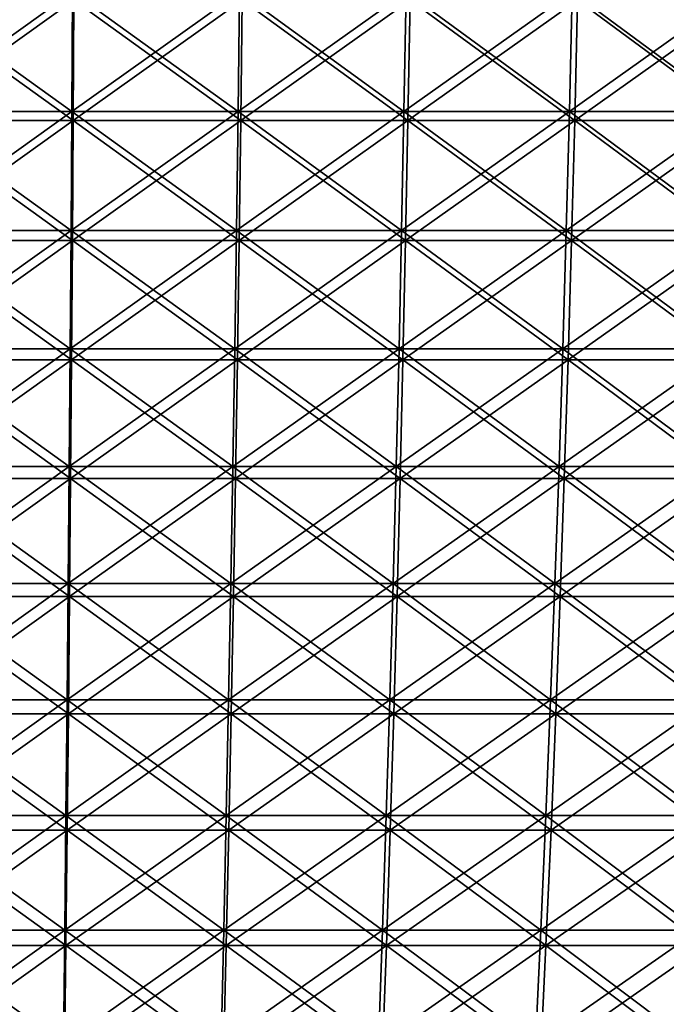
# Model space of a CAD drawing. Header units: millimetres. Extents: x -250 to 250, y -45 to 4150.
# Tile 702 of 805: x 5 to 34, y 4061 to 4105. Entities that reach past the tile are written whole.
import ezdxf

# ---------------------------------------------------------------- set-up
doc = ezdxf.new("R2010")
doc.units = ezdxf.units.MM
doc.header["$LTSCALE"] = 81.481481
for name, color, linetype in [('19', 7, 'CONTINUOUS'), ('20', 7, 'CONTINUOUS'), ('21', 7, 'CONTINUOUS'), ('22', 7, 'CONTINUOUS')]:
    doc.layers.add(name, color=color, linetype=linetype)

msp = doc.modelspace()

# ---------------------------------------------------------------- linework, layer by layer
at = {"layer": '19', "color": 7, "linetype": 'CONTINUOUS'}
for points in [[(7.547, 4100.628, -244.96), (0, 4100.628, -245.076), (7.579, 4106.054, -245.99), (7.547, 4100.628, -244.96)], [(7.579, 4106.054, -245.99), (0, 4100.628, -245.076), (0, 4106.054, -246.107), (7.579, 4106.054, -245.99)], [(15.087, 4100.628, -244.612), (7.547, 4100.628, -244.96), (15.151, 4106.054, -245.64), (15.087, 4100.628, -244.612)], [(15.151, 4106.054, -245.64), (7.547, 4100.628, -244.96), (7.579, 4106.054, -245.99), (15.151, 4106.054, -245.64)], [(22.613, 4100.628, -244.031), (15.087, 4100.628, -244.612), (22.708, 4106.054, -245.057), (22.613, 4100.628, -244.031)], [(22.708, 4106.054, -245.057), (15.087, 4100.628, -244.612), (15.151, 4106.054, -245.64), (22.708, 4106.054, -245.057)], [(30.117, 4100.628, -243.219), (22.613, 4100.628, -244.031), (30.244, 4106.054, -244.242), (30.117, 4100.628, -243.219)], [(30.244, 4106.054, -244.242), (22.613, 4100.628, -244.031), (22.708, 4106.054, -245.057), (30.244, 4106.054, -244.242)], [(37.593, 4100.628, -242.176), (30.117, 4100.628, -243.219), (37.751, 4106.054, -243.195), (37.593, 4100.628, -242.176)], [(37.751, 4106.054, -243.195), (30.117, 4100.628, -243.219), (30.244, 4106.054, -244.242), (37.751, 4106.054, -243.195)], [(7.512, 4095.227, -243.81), (0, 4095.227, -243.926), (7.547, 4100.628, -244.96), (7.512, 4095.227, -243.81)], [(7.547, 4100.628, -244.96), (0, 4095.227, -243.926), (0, 4100.628, -245.076), (7.547, 4100.628, -244.96)], [(15.016, 4095.227, -243.463), (7.512, 4095.227, -243.81), (15.087, 4100.628, -244.612), (15.016, 4095.227, -243.463)], [(15.087, 4100.628, -244.612), (7.512, 4095.227, -243.81), (7.547, 4100.628, -244.96), (15.087, 4100.628, -244.612)], [(22.507, 4095.227, -242.886), (15.016, 4095.227, -243.463), (22.613, 4100.628, -244.031), (22.507, 4095.227, -242.886)], [(22.613, 4100.628, -244.031), (15.016, 4095.227, -243.463), (15.087, 4100.628, -244.612), (22.613, 4100.628, -244.031)], [(29.976, 4095.227, -242.077), (22.507, 4095.227, -242.886), (30.117, 4100.628, -243.219), (29.976, 4095.227, -242.077)], [(30.117, 4100.628, -243.219), (22.507, 4095.227, -242.886), (22.613, 4100.628, -244.031), (30.117, 4100.628, -243.219)], [(37.416, 4095.227, -241.039), (29.976, 4095.227, -242.077), (37.593, 4100.628, -242.176), (37.416, 4095.227, -241.039)], [(37.593, 4100.628, -242.176), (29.976, 4095.227, -242.077), (30.117, 4100.628, -243.219), (37.593, 4100.628, -242.176)], [(7.473, 4089.852, -242.542), (0, 4089.852, -242.657), (7.512, 4095.227, -243.81), (7.473, 4089.852, -242.542)], [(7.512, 4095.227, -243.81), (0, 4089.852, -242.657), (0, 4095.227, -243.926), (7.512, 4095.227, -243.81)], [(14.938, 4089.852, -242.196), (7.473, 4089.852, -242.542), (15.016, 4095.227, -243.463), (14.938, 4089.852, -242.196)], [(15.016, 4095.227, -243.463), (7.473, 4089.852, -242.542), (7.512, 4095.227, -243.81), (15.016, 4095.227, -243.463)], [(22.39, 4089.852, -241.622), (14.938, 4089.852, -242.196), (22.507, 4095.227, -242.886), (22.39, 4089.852, -241.622)], [(22.507, 4095.227, -242.886), (14.938, 4089.852, -242.196), (15.016, 4095.227, -243.463), (22.507, 4095.227, -242.886)], [(29.82, 4089.852, -240.817), (22.39, 4089.852, -241.622), (29.976, 4095.227, -242.077), (29.82, 4089.852, -240.817)], [(29.976, 4095.227, -242.077), (22.39, 4089.852, -241.622), (22.507, 4095.227, -242.886), (29.976, 4095.227, -242.077)], [(37.222, 4089.852, -239.785), (29.82, 4089.852, -240.817), (37.416, 4095.227, -241.039), (37.222, 4089.852, -239.785)], [(37.416, 4095.227, -241.039), (29.82, 4089.852, -240.817), (29.976, 4095.227, -242.077), (37.416, 4095.227, -241.039)], [(7.43, 4084.507, -241.154), (0, 4084.507, -241.269), (7.473, 4089.852, -242.542), (7.43, 4084.507, -241.154)], [(7.473, 4089.852, -242.542), (0, 4084.507, -241.269), (0, 4089.852, -242.657), (7.473, 4089.852, -242.542)], [(14.853, 4084.507, -240.811), (7.43, 4084.507, -241.154), (14.938, 4089.852, -242.196), (14.853, 4084.507, -240.811)], [(14.938, 4089.852, -242.196), (7.43, 4084.507, -241.154), (7.473, 4089.852, -242.542), (14.938, 4089.852, -242.196)], [(22.261, 4084.507, -240.24), (14.853, 4084.507, -240.811), (22.39, 4089.852, -241.622), (22.261, 4084.507, -240.24)], [(22.39, 4089.852, -241.622), (14.853, 4084.507, -240.811), (14.938, 4089.852, -242.196), (22.39, 4089.852, -241.622)], [(29.649, 4084.507, -239.44), (22.261, 4084.507, -240.24), (29.82, 4089.852, -240.817), (29.649, 4084.507, -239.44)], [(29.82, 4089.852, -240.817), (22.261, 4084.507, -240.24), (22.39, 4089.852, -241.622), (29.82, 4089.852, -240.817)], [(37.009, 4084.507, -238.414), (29.649, 4084.507, -239.44), (37.222, 4089.852, -239.785), (37.009, 4084.507, -238.414)], [(37.222, 4089.852, -239.785), (29.649, 4084.507, -239.44), (29.82, 4089.852, -240.817), (37.222, 4089.852, -239.785)], [(7.384, 4079.194, -239.65), (0, 4079.194, -239.763), (7.43, 4084.507, -241.154), (7.384, 4079.194, -239.65)], [(7.43, 4084.507, -241.154), (0, 4079.194, -239.763), (0, 4084.507, -241.269), (7.43, 4084.507, -241.154)], [(14.76, 4079.194, -239.309), (7.384, 4079.194, -239.65), (14.853, 4084.507, -240.811), (14.76, 4079.194, -239.309)], [(14.853, 4084.507, -240.811), (7.384, 4079.194, -239.65), (7.43, 4084.507, -241.154), (14.853, 4084.507, -240.811)], [(22.123, 4079.194, -238.741), (14.76, 4079.194, -239.309), (22.261, 4084.507, -240.24), (22.123, 4079.194, -238.741)], [(22.261, 4084.507, -240.24), (14.76, 4079.194, -239.309), (14.853, 4084.507, -240.811), (22.261, 4084.507, -240.24)], [(29.464, 4079.194, -237.946), (22.123, 4079.194, -238.741), (29.649, 4084.507, -239.44), (29.464, 4079.194, -237.946)], [(29.649, 4084.507, -239.44), (22.123, 4079.194, -238.741), (22.261, 4084.507, -240.24), (29.649, 4084.507, -239.44)], [(36.778, 4079.194, -236.926), (29.464, 4079.194, -237.946), (37.009, 4084.507, -238.414), (36.778, 4079.194, -236.926)], [(37.009, 4084.507, -238.414), (29.464, 4079.194, -237.946), (29.649, 4084.507, -239.44), (37.009, 4084.507, -238.414)], [(7.334, 4073.915, -238.028), (0, 4073.915, -238.141), (7.384, 4079.194, -239.65), (7.334, 4073.915, -238.028)], [(7.384, 4079.194, -239.65), (0, 4073.915, -238.141), (0, 4079.194, -239.763), (7.384, 4079.194, -239.65)], [(14.66, 4073.915, -237.689), (7.334, 4073.915, -238.028), (14.76, 4079.194, -239.309), (14.66, 4073.915, -237.689)], [(14.76, 4079.194, -239.309), (7.334, 4073.915, -238.028), (7.384, 4079.194, -239.65), (14.76, 4079.194, -239.309)], [(21.973, 4073.915, -237.125), (14.66, 4073.915, -237.689), (22.123, 4079.194, -238.741), (21.973, 4073.915, -237.125)], [(22.123, 4079.194, -238.741), (14.66, 4073.915, -237.689), (14.76, 4079.194, -239.309), (22.123, 4079.194, -238.741)], [(29.265, 4073.915, -236.336), (21.973, 4073.915, -237.125), (29.464, 4079.194, -237.946), (29.265, 4073.915, -236.336)], [(29.464, 4079.194, -237.946), (21.973, 4073.915, -237.125), (22.123, 4079.194, -238.741), (29.464, 4079.194, -237.946)], [(36.529, 4073.915, -235.323), (29.265, 4073.915, -236.336), (36.778, 4079.194, -236.926), (36.529, 4073.915, -235.323)], [(36.778, 4079.194, -236.926), (29.265, 4073.915, -236.336), (29.464, 4079.194, -237.946), (36.778, 4079.194, -236.926)], [(7.28, 4068.673, -236.29), (0, 4068.673, -236.402), (7.334, 4073.915, -238.028), (7.28, 4068.673, -236.29)], [(7.334, 4073.915, -238.028), (0, 4068.673, -236.402), (0, 4073.915, -238.141), (7.334, 4073.915, -238.028)], [(14.553, 4068.673, -235.954), (7.28, 4068.673, -236.29), (14.66, 4073.915, -237.689), (14.553, 4068.673, -235.954)], [(14.66, 4073.915, -237.689), (7.28, 4068.673, -236.29), (7.334, 4073.915, -238.028), (14.66, 4073.915, -237.689)], [(21.812, 4068.673, -235.394), (14.553, 4068.673, -235.954), (21.973, 4073.915, -237.125), (21.812, 4068.673, -235.394)], [(21.973, 4073.915, -237.125), (14.553, 4068.673, -235.954), (14.66, 4073.915, -237.689), (21.973, 4073.915, -237.125)], [(29.051, 4068.673, -234.61), (21.812, 4068.673, -235.394), (29.265, 4073.915, -236.336), (29.051, 4068.673, -234.61)], [(29.265, 4073.915, -236.336), (21.812, 4068.673, -235.394), (21.973, 4073.915, -237.125), (29.265, 4073.915, -236.336)], [(36.262, 4068.673, -233.604), (29.051, 4068.673, -234.61), (36.529, 4073.915, -235.323), (36.262, 4068.673, -233.604)], [(36.529, 4073.915, -235.323), (29.051, 4068.673, -234.61), (29.265, 4073.915, -236.336), (36.529, 4073.915, -235.323)], [(7.223, 4063.471, -234.437), (0, 4063.471, -234.548), (7.28, 4068.673, -236.29), (7.223, 4063.471, -234.437)], [(7.28, 4068.673, -236.29), (0, 4063.471, -234.548), (0, 4068.673, -236.402), (7.28, 4068.673, -236.29)], [(14.439, 4063.471, -234.103), (7.223, 4063.471, -234.437), (14.553, 4068.673, -235.954), (14.439, 4063.471, -234.103)], [(14.553, 4068.673, -235.954), (7.223, 4063.471, -234.437), (7.28, 4068.673, -236.29), (14.553, 4068.673, -235.954)], [(21.641, 4063.471, -233.548), (14.439, 4063.471, -234.103), (21.812, 4068.673, -235.394), (21.641, 4063.471, -233.548)], [(21.812, 4068.673, -235.394), (14.439, 4063.471, -234.103), (14.553, 4068.673, -235.954), (21.812, 4068.673, -235.394)], [(28.823, 4063.471, -232.77), (21.641, 4063.471, -233.548), (29.051, 4068.673, -234.61), (28.823, 4063.471, -232.77)], [(29.051, 4068.673, -234.61), (21.641, 4063.471, -233.548), (21.812, 4068.673, -235.394), (29.051, 4068.673, -234.61)], [(35.978, 4063.471, -231.772), (28.823, 4063.471, -232.77), (36.262, 4068.673, -233.604), (35.978, 4063.471, -231.772)], [(36.262, 4068.673, -233.604), (28.823, 4063.471, -232.77), (29.051, 4068.673, -234.61), (36.262, 4068.673, -233.604)], [(7.162, 4058.312, -232.469), (0, 4058.312, -232.58), (7.223, 4063.471, -234.437), (7.162, 4058.312, -232.469)], [(7.223, 4063.471, -234.437), (0, 4058.312, -232.58), (0, 4063.471, -234.548), (7.223, 4063.471, -234.437)], [(14.318, 4058.312, -232.138), (7.162, 4058.312, -232.469), (14.439, 4063.471, -234.103), (14.318, 4058.312, -232.138)], [(14.439, 4063.471, -234.103), (7.162, 4058.312, -232.469), (7.223, 4063.471, -234.437), (14.439, 4063.471, -234.103)], [(21.46, 4058.312, -231.587), (14.318, 4058.312, -232.138), (21.641, 4063.471, -233.548), (21.46, 4058.312, -231.587)], [(21.641, 4063.471, -233.548), (14.318, 4058.312, -232.138), (14.439, 4063.471, -234.103), (21.641, 4063.471, -233.548)], [(28.581, 4058.312, -230.817), (21.46, 4058.312, -231.587), (28.823, 4063.471, -232.77), (28.581, 4058.312, -230.817)], [(28.823, 4063.471, -232.77), (21.46, 4058.312, -231.587), (21.641, 4063.471, -233.548), (28.823, 4063.471, -232.77)], [(35.676, 4058.312, -229.827), (28.581, 4058.312, -230.817), (35.978, 4063.471, -231.772), (35.676, 4058.312, -229.827)], [(35.978, 4063.471, -231.772), (28.581, 4058.312, -230.817), (28.823, 4063.471, -232.77), (35.978, 4063.471, -231.772)]]:
    msp.add_3dface(points, dxfattribs=at)
at = {"layer": '20', "color": 7, "linetype": 'CONTINUOUS'}
for points in [[(0, 4100.628, 245.076), (7.547, 4100.628, 244.96), (0, 4106.054, 246.107), (0, 4100.628, 245.076)], [(0, 4106.054, 246.107), (7.547, 4100.628, 244.96), (7.579, 4106.054, 245.99), (0, 4106.054, 246.107)], [(7.547, 4100.628, 244.96), (15.087, 4100.628, 244.612), (7.579, 4106.054, 245.99), (7.547, 4100.628, 244.96)], [(7.579, 4106.054, 245.99), (15.087, 4100.628, 244.612), (15.151, 4106.054, 245.64), (7.579, 4106.054, 245.99)], [(15.087, 4100.628, 244.612), (22.613, 4100.628, 244.031), (15.151, 4106.054, 245.64), (15.087, 4100.628, 244.612)], [(15.151, 4106.054, 245.64), (22.613, 4100.628, 244.031), (22.708, 4106.054, 245.057), (15.151, 4106.054, 245.64)], [(22.613, 4100.628, 244.031), (30.117, 4100.628, 243.219), (22.708, 4106.054, 245.057), (22.613, 4100.628, 244.031)], [(22.708, 4106.054, 245.057), (30.117, 4100.628, 243.219), (30.244, 4106.054, 244.242), (22.708, 4106.054, 245.057)], [(30.117, 4100.628, 243.219), (37.593, 4100.628, 242.176), (30.244, 4106.054, 244.242), (30.117, 4100.628, 243.219)], [(30.244, 4106.054, 244.242), (37.593, 4100.628, 242.176), (37.751, 4106.054, 243.195), (30.244, 4106.054, 244.242)], [(0, 4095.227, 243.926), (7.512, 4095.227, 243.81), (0, 4100.628, 245.076), (0, 4095.227, 243.926)], [(0, 4100.628, 245.076), (7.512, 4095.227, 243.81), (7.547, 4100.628, 244.96), (0, 4100.628, 245.076)], [(7.512, 4095.227, 243.81), (15.016, 4095.227, 243.463), (7.547, 4100.628, 244.96), (7.512, 4095.227, 243.81)], [(7.547, 4100.628, 244.96), (15.016, 4095.227, 243.463), (15.087, 4100.628, 244.612), (7.547, 4100.628, 244.96)], [(15.016, 4095.227, 243.463), (22.507, 4095.227, 242.886), (15.087, 4100.628, 244.612), (15.016, 4095.227, 243.463)], [(15.087, 4100.628, 244.612), (22.507, 4095.227, 242.886), (22.613, 4100.628, 244.031), (15.087, 4100.628, 244.612)], [(22.507, 4095.227, 242.886), (29.976, 4095.227, 242.077), (22.613, 4100.628, 244.031), (22.507, 4095.227, 242.886)], [(22.613, 4100.628, 244.031), (29.976, 4095.227, 242.077), (30.117, 4100.628, 243.219), (22.613, 4100.628, 244.031)], [(29.976, 4095.227, 242.077), (37.416, 4095.227, 241.039), (30.117, 4100.628, 243.219), (29.976, 4095.227, 242.077)], [(30.117, 4100.628, 243.219), (37.416, 4095.227, 241.039), (37.593, 4100.628, 242.176), (30.117, 4100.628, 243.219)], [(0, 4089.852, 242.657), (7.473, 4089.852, 242.542), (0, 4095.227, 243.926), (0, 4089.852, 242.657)], [(0, 4095.227, 243.926), (7.473, 4089.852, 242.542), (7.512, 4095.227, 243.81), (0, 4095.227, 243.926)], [(7.473, 4089.852, 242.542), (14.938, 4089.852, 242.196), (7.512, 4095.227, 243.81), (7.473, 4089.852, 242.542)], [(7.512, 4095.227, 243.81), (14.938, 4089.852, 242.196), (15.016, 4095.227, 243.463), (7.512, 4095.227, 243.81)], [(14.938, 4089.852, 242.196), (22.39, 4089.852, 241.622), (15.016, 4095.227, 243.463), (14.938, 4089.852, 242.196)], [(15.016, 4095.227, 243.463), (22.39, 4089.852, 241.622), (22.507, 4095.227, 242.886), (15.016, 4095.227, 243.463)], [(22.39, 4089.852, 241.622), (29.82, 4089.852, 240.817), (22.507, 4095.227, 242.886), (22.39, 4089.852, 241.622)], [(22.507, 4095.227, 242.886), (29.82, 4089.852, 240.817), (29.976, 4095.227, 242.077), (22.507, 4095.227, 242.886)], [(29.82, 4089.852, 240.817), (37.222, 4089.852, 239.785), (29.976, 4095.227, 242.077), (29.82, 4089.852, 240.817)], [(29.976, 4095.227, 242.077), (37.222, 4089.852, 239.785), (37.416, 4095.227, 241.039), (29.976, 4095.227, 242.077)], [(0, 4084.507, 241.269), (7.43, 4084.507, 241.154), (0, 4089.852, 242.657), (0, 4084.507, 241.269)], [(0, 4089.852, 242.657), (7.43, 4084.507, 241.154), (7.473, 4089.852, 242.542), (0, 4089.852, 242.657)], [(7.43, 4084.507, 241.154), (14.853, 4084.507, 240.811), (7.473, 4089.852, 242.542), (7.43, 4084.507, 241.154)], [(7.473, 4089.852, 242.542), (14.853, 4084.507, 240.811), (14.938, 4089.852, 242.196), (7.473, 4089.852, 242.542)], [(14.853, 4084.507, 240.811), (22.261, 4084.507, 240.24), (14.938, 4089.852, 242.196), (14.853, 4084.507, 240.811)], [(14.938, 4089.852, 242.196), (22.261, 4084.507, 240.24), (22.39, 4089.852, 241.622), (14.938, 4089.852, 242.196)], [(22.261, 4084.507, 240.24), (29.649, 4084.507, 239.44), (22.39, 4089.852, 241.622), (22.261, 4084.507, 240.24)], [(22.39, 4089.852, 241.622), (29.649, 4084.507, 239.44), (29.82, 4089.852, 240.817), (22.39, 4089.852, 241.622)], [(29.649, 4084.507, 239.44), (37.009, 4084.507, 238.414), (29.82, 4089.852, 240.817), (29.649, 4084.507, 239.44)], [(29.82, 4089.852, 240.817), (37.009, 4084.507, 238.414), (37.222, 4089.852, 239.785), (29.82, 4089.852, 240.817)], [(0, 4079.194, 239.763), (7.384, 4079.194, 239.65), (0, 4084.507, 241.269), (0, 4079.194, 239.763)], [(0, 4084.507, 241.269), (7.384, 4079.194, 239.65), (7.43, 4084.507, 241.154), (0, 4084.507, 241.269)], [(7.384, 4079.194, 239.65), (14.76, 4079.194, 239.309), (7.43, 4084.507, 241.154), (7.384, 4079.194, 239.65)], [(7.43, 4084.507, 241.154), (14.76, 4079.194, 239.309), (14.853, 4084.507, 240.811), (7.43, 4084.507, 241.154)], [(14.76, 4079.194, 239.309), (22.123, 4079.194, 238.741), (14.853, 4084.507, 240.811), (14.76, 4079.194, 239.309)], [(14.853, 4084.507, 240.811), (22.123, 4079.194, 238.741), (22.261, 4084.507, 240.24), (14.853, 4084.507, 240.811)], [(22.123, 4079.194, 238.741), (29.464, 4079.194, 237.946), (22.261, 4084.507, 240.24), (22.123, 4079.194, 238.741)], [(22.261, 4084.507, 240.24), (29.464, 4079.194, 237.946), (29.649, 4084.507, 239.44), (22.261, 4084.507, 240.24)], [(29.464, 4079.194, 237.946), (36.778, 4079.194, 236.926), (29.649, 4084.507, 239.44), (29.464, 4079.194, 237.946)], [(29.649, 4084.507, 239.44), (36.778, 4079.194, 236.926), (37.009, 4084.507, 238.414), (29.649, 4084.507, 239.44)], [(0, 4073.915, 238.141), (7.334, 4073.915, 238.028), (0, 4079.194, 239.763), (0, 4073.915, 238.141)], [(0, 4079.194, 239.763), (7.334, 4073.915, 238.028), (7.384, 4079.194, 239.65), (0, 4079.194, 239.763)], [(7.334, 4073.915, 238.028), (14.66, 4073.915, 237.689), (7.384, 4079.194, 239.65), (7.334, 4073.915, 238.028)], [(7.384, 4079.194, 239.65), (14.66, 4073.915, 237.689), (14.76, 4079.194, 239.309), (7.384, 4079.194, 239.65)], [(14.66, 4073.915, 237.689), (21.973, 4073.915, 237.125), (14.76, 4079.194, 239.309), (14.66, 4073.915, 237.689)], [(14.76, 4079.194, 239.309), (21.973, 4073.915, 237.125), (22.123, 4079.194, 238.741), (14.76, 4079.194, 239.309)], [(21.973, 4073.915, 237.125), (29.265, 4073.915, 236.336), (22.123, 4079.194, 238.741), (21.973, 4073.915, 237.125)], [(22.123, 4079.194, 238.741), (29.265, 4073.915, 236.336), (29.464, 4079.194, 237.946), (22.123, 4079.194, 238.741)], [(29.265, 4073.915, 236.336), (36.529, 4073.915, 235.323), (29.464, 4079.194, 237.946), (29.265, 4073.915, 236.336)], [(29.464, 4079.194, 237.946), (36.529, 4073.915, 235.323), (36.778, 4079.194, 236.926), (29.464, 4079.194, 237.946)], [(0, 4068.673, 236.402), (7.28, 4068.673, 236.29), (0, 4073.915, 238.141), (0, 4068.673, 236.402)], [(0, 4073.915, 238.141), (7.28, 4068.673, 236.29), (7.334, 4073.915, 238.028), (0, 4073.915, 238.141)], [(7.28, 4068.673, 236.29), (14.553, 4068.673, 235.954), (7.334, 4073.915, 238.028), (7.28, 4068.673, 236.29)], [(7.334, 4073.915, 238.028), (14.553, 4068.673, 235.954), (14.66, 4073.915, 237.689), (7.334, 4073.915, 238.028)], [(14.553, 4068.673, 235.954), (21.812, 4068.673, 235.394), (14.66, 4073.915, 237.689), (14.553, 4068.673, 235.954)], [(14.66, 4073.915, 237.689), (21.812, 4068.673, 235.394), (21.973, 4073.915, 237.125), (14.66, 4073.915, 237.689)], [(21.812, 4068.673, 235.394), (29.051, 4068.673, 234.61), (21.973, 4073.915, 237.125), (21.812, 4068.673, 235.394)], [(21.973, 4073.915, 237.125), (29.051, 4068.673, 234.61), (29.265, 4073.915, 236.336), (21.973, 4073.915, 237.125)], [(29.051, 4068.673, 234.61), (36.262, 4068.673, 233.604), (29.265, 4073.915, 236.336), (29.051, 4068.673, 234.61)], [(29.265, 4073.915, 236.336), (36.262, 4068.673, 233.604), (36.529, 4073.915, 235.323), (29.265, 4073.915, 236.336)], [(0, 4063.471, 234.548), (7.223, 4063.471, 234.437), (0, 4068.673, 236.402), (0, 4063.471, 234.548)], [(0, 4068.673, 236.402), (7.223, 4063.471, 234.437), (7.28, 4068.673, 236.29), (0, 4068.673, 236.402)], [(7.223, 4063.471, 234.437), (14.439, 4063.471, 234.103), (7.28, 4068.673, 236.29), (7.223, 4063.471, 234.437)], [(7.28, 4068.673, 236.29), (14.439, 4063.471, 234.103), (14.553, 4068.673, 235.954), (7.28, 4068.673, 236.29)], [(14.439, 4063.471, 234.103), (21.641, 4063.471, 233.548), (14.553, 4068.673, 235.954), (14.439, 4063.471, 234.103)], [(14.553, 4068.673, 235.954), (21.641, 4063.471, 233.548), (21.812, 4068.673, 235.394), (14.553, 4068.673, 235.954)], [(21.641, 4063.471, 233.548), (28.823, 4063.471, 232.77), (21.812, 4068.673, 235.394), (21.641, 4063.471, 233.548)], [(21.812, 4068.673, 235.394), (28.823, 4063.471, 232.77), (29.051, 4068.673, 234.61), (21.812, 4068.673, 235.394)], [(28.823, 4063.471, 232.77), (35.978, 4063.471, 231.772), (29.051, 4068.673, 234.61), (28.823, 4063.471, 232.77)], [(29.051, 4068.673, 234.61), (35.978, 4063.471, 231.772), (36.262, 4068.673, 233.604), (29.051, 4068.673, 234.61)], [(0, 4058.312, 232.58), (7.162, 4058.312, 232.469), (0, 4063.471, 234.548), (0, 4058.312, 232.58)], [(0, 4063.471, 234.548), (7.162, 4058.312, 232.469), (7.223, 4063.471, 234.437), (0, 4063.471, 234.548)], [(7.162, 4058.312, 232.469), (14.318, 4058.312, 232.138), (7.223, 4063.471, 234.437), (7.162, 4058.312, 232.469)], [(7.223, 4063.471, 234.437), (14.318, 4058.312, 232.138), (14.439, 4063.471, 234.103), (7.223, 4063.471, 234.437)], [(14.318, 4058.312, 232.138), (21.46, 4058.312, 231.587), (14.439, 4063.471, 234.103), (14.318, 4058.312, 232.138)], [(14.439, 4063.471, 234.103), (21.46, 4058.312, 231.587), (21.641, 4063.471, 233.548), (14.439, 4063.471, 234.103)], [(21.46, 4058.312, 231.587), (28.581, 4058.312, 230.817), (21.641, 4063.471, 233.548), (21.46, 4058.312, 231.587)], [(21.641, 4063.471, 233.548), (28.581, 4058.312, 230.817), (28.823, 4063.471, 232.77), (21.641, 4063.471, 233.548)], [(28.581, 4058.312, 230.817), (35.676, 4058.312, 229.827), (28.823, 4063.471, 232.77), (28.581, 4058.312, 230.817)], [(28.823, 4063.471, 232.77), (35.676, 4058.312, 229.827), (35.978, 4063.471, 231.772), (28.823, 4063.471, 232.77)]]:
    msp.add_3dface(points, dxfattribs=at)
at = {"layer": '21', "color": 7, "linetype": 'CONTINUOUS'}
for points in [[(7.487, 4101.03, 243.002), (0, 4101.03, 243.117), (7.518, 4106.411, 244.024), (7.487, 4101.03, 243.002)], [(7.518, 4106.411, 244.024), (0, 4101.03, 243.117), (0, 4106.411, 244.139), (7.518, 4106.411, 244.024)], [(14.967, 4101.03, 242.656), (7.487, 4101.03, 243.002), (15.029, 4106.411, 243.676), (14.967, 4101.03, 242.656)], [(15.029, 4106.411, 243.676), (7.487, 4101.03, 243.002), (7.518, 4106.411, 244.024), (15.029, 4106.411, 243.676)], [(22.432, 4101.03, 242.08), (14.967, 4101.03, 242.656), (22.526, 4106.411, 243.098), (22.432, 4101.03, 242.08)], [(22.526, 4106.411, 243.098), (14.967, 4101.03, 242.656), (15.029, 4106.411, 243.676), (22.526, 4106.411, 243.098)], [(29.876, 4101.03, 241.274), (22.432, 4101.03, 242.08), (30.002, 4106.411, 242.289), (29.876, 4101.03, 241.274)], [(30.002, 4106.411, 242.289), (22.432, 4101.03, 242.08), (22.526, 4106.411, 243.098), (30.002, 4106.411, 242.289)], [(37.292, 4101.03, 240.24), (29.876, 4101.03, 241.274), (37.449, 4106.411, 241.25), (37.292, 4101.03, 240.24)], [(37.449, 4106.411, 241.25), (29.876, 4101.03, 241.274), (30.002, 4106.411, 242.289), (37.449, 4106.411, 241.25)], [(7.452, 4095.673, 241.862), (0, 4095.673, 241.976), (7.487, 4101.03, 243.002), (7.452, 4095.673, 241.862)], [(7.487, 4101.03, 243.002), (0, 4095.673, 241.976), (0, 4101.03, 243.117), (7.487, 4101.03, 243.002)], [(14.896, 4095.673, 241.517), (7.452, 4095.673, 241.862), (14.967, 4101.03, 242.656), (14.896, 4095.673, 241.517)], [(14.967, 4101.03, 242.656), (7.452, 4095.673, 241.862), (7.487, 4101.03, 243.002), (14.967, 4101.03, 242.656)], [(22.327, 4095.673, 240.944), (14.896, 4095.673, 241.517), (22.432, 4101.03, 242.08), (22.327, 4095.673, 240.944)], [(22.432, 4101.03, 242.08), (14.896, 4095.673, 241.517), (14.967, 4101.03, 242.656), (22.432, 4101.03, 242.08)], [(29.736, 4095.673, 240.142), (22.327, 4095.673, 240.944), (29.876, 4101.03, 241.274), (29.736, 4095.673, 240.142)], [(29.876, 4101.03, 241.274), (22.327, 4095.673, 240.944), (22.432, 4101.03, 242.08), (29.876, 4101.03, 241.274)], [(37.117, 4095.673, 239.113), (29.736, 4095.673, 240.142), (37.292, 4101.03, 240.24), (37.117, 4095.673, 239.113)], [(37.292, 4101.03, 240.24), (29.736, 4095.673, 240.142), (29.876, 4101.03, 241.274), (37.292, 4101.03, 240.24)], [(7.413, 4090.342, 240.603), (0, 4090.342, 240.717), (7.452, 4095.673, 241.862), (7.413, 4090.342, 240.603)], [(7.452, 4095.673, 241.862), (0, 4090.342, 240.717), (0, 4095.673, 241.976), (7.452, 4095.673, 241.862)], [(14.819, 4090.342, 240.261), (7.413, 4090.342, 240.603), (14.896, 4095.673, 241.517), (14.819, 4090.342, 240.261)], [(14.896, 4095.673, 241.517), (7.413, 4090.342, 240.603), (7.452, 4095.673, 241.862), (14.896, 4095.673, 241.517)], [(22.211, 4090.342, 239.691), (14.819, 4090.342, 240.261), (22.327, 4095.673, 240.944), (22.211, 4090.342, 239.691)], [(22.327, 4095.673, 240.944), (14.819, 4090.342, 240.261), (14.896, 4095.673, 241.517), (22.327, 4095.673, 240.944)], [(29.581, 4090.342, 238.893), (22.211, 4090.342, 239.691), (29.736, 4095.673, 240.142), (29.581, 4090.342, 238.893)], [(29.736, 4095.673, 240.142), (22.211, 4090.342, 239.691), (22.327, 4095.673, 240.944), (29.736, 4095.673, 240.142)], [(36.924, 4090.342, 237.869), (29.581, 4090.342, 238.893), (37.117, 4095.673, 239.113), (36.924, 4090.342, 237.869)], [(37.117, 4095.673, 239.113), (29.581, 4090.342, 238.893), (29.736, 4095.673, 240.142), (37.117, 4095.673, 239.113)], [(7.371, 4085.04, 239.228), (0, 4085.04, 239.341), (7.413, 4090.342, 240.603), (7.371, 4085.04, 239.228)], [(7.413, 4090.342, 240.603), (0, 4085.04, 239.341), (0, 4090.342, 240.717), (7.413, 4090.342, 240.603)], [(14.734, 4085.04, 238.887), (7.371, 4085.04, 239.228), (14.819, 4090.342, 240.261), (14.734, 4085.04, 238.887)], [(14.819, 4090.342, 240.261), (7.371, 4085.04, 239.228), (7.413, 4090.342, 240.603), (14.819, 4090.342, 240.261)], [(22.084, 4085.04, 238.32), (14.734, 4085.04, 238.887), (22.211, 4090.342, 239.691), (22.084, 4085.04, 238.32)], [(22.211, 4090.342, 239.691), (14.734, 4085.04, 238.887), (14.819, 4090.342, 240.261), (22.211, 4090.342, 239.691)], [(29.412, 4085.04, 237.527), (22.084, 4085.04, 238.32), (29.581, 4090.342, 238.893), (29.412, 4085.04, 237.527)], [(29.581, 4090.342, 238.893), (22.084, 4085.04, 238.32), (22.211, 4090.342, 239.691), (29.581, 4090.342, 238.893)], [(36.713, 4085.04, 236.509), (29.412, 4085.04, 237.527), (36.924, 4090.342, 237.869), (36.713, 4085.04, 236.509)], [(36.924, 4090.342, 237.869), (29.412, 4085.04, 237.527), (29.581, 4090.342, 238.893), (36.924, 4090.342, 237.869)], [(7.325, 4079.77, 237.735), (0, 4079.77, 237.848), (7.371, 4085.04, 239.228), (7.325, 4079.77, 237.735)], [(7.371, 4085.04, 239.228), (0, 4079.77, 237.848), (0, 4085.04, 239.341), (7.371, 4085.04, 239.228)], [(14.642, 4079.77, 237.397), (7.325, 4079.77, 237.735), (14.734, 4085.04, 238.887), (14.642, 4079.77, 237.397)], [(14.734, 4085.04, 238.887), (7.325, 4079.77, 237.735), (7.371, 4085.04, 239.228), (14.734, 4085.04, 238.887)], [(21.946, 4079.77, 236.833), (14.642, 4079.77, 237.397), (22.084, 4085.04, 238.32), (21.946, 4079.77, 236.833)], [(22.084, 4085.04, 238.32), (14.642, 4079.77, 237.397), (14.734, 4085.04, 238.887), (22.084, 4085.04, 238.32)], [(29.229, 4079.77, 236.045), (21.946, 4079.77, 236.833), (29.412, 4085.04, 237.527), (29.229, 4079.77, 236.045)], [(29.412, 4085.04, 237.527), (21.946, 4079.77, 236.833), (22.084, 4085.04, 238.32), (29.412, 4085.04, 237.527)], [(36.484, 4079.77, 235.033), (29.229, 4079.77, 236.045), (36.713, 4085.04, 236.509), (36.484, 4079.77, 235.033)], [(36.713, 4085.04, 236.509), (29.229, 4079.77, 236.045), (29.412, 4085.04, 237.527), (36.713, 4085.04, 236.509)], [(7.275, 4074.534, 236.127), (0, 4074.534, 236.239), (7.325, 4079.77, 237.735), (7.275, 4074.534, 236.127)], [(7.325, 4079.77, 237.735), (0, 4074.534, 236.239), (0, 4079.77, 237.848), (7.325, 4079.77, 237.735)], [(14.543, 4074.534, 235.791), (7.275, 4074.534, 236.127), (14.642, 4079.77, 237.397), (14.543, 4074.534, 235.791)], [(14.642, 4079.77, 237.397), (7.275, 4074.534, 236.127), (7.325, 4079.77, 237.735), (14.642, 4079.77, 237.397)], [(21.797, 4074.534, 235.231), (14.543, 4074.534, 235.791), (21.946, 4079.77, 236.833), (21.797, 4074.534, 235.231)], [(21.946, 4079.77, 236.833), (14.543, 4074.534, 235.791), (14.642, 4079.77, 237.397), (21.946, 4079.77, 236.833)], [(29.031, 4074.534, 234.448), (21.797, 4074.534, 235.231), (29.229, 4079.77, 236.045), (29.031, 4074.534, 234.448)], [(29.229, 4079.77, 236.045), (21.797, 4074.534, 235.231), (21.946, 4079.77, 236.833), (29.229, 4079.77, 236.045)], [(36.237, 4074.534, 233.443), (29.031, 4074.534, 234.448), (36.484, 4079.77, 235.033), (36.237, 4074.534, 233.443)], [(36.484, 4079.77, 235.033), (29.031, 4074.534, 234.448), (29.229, 4079.77, 236.045), (36.484, 4079.77, 235.033)], [(7.222, 4069.334, 234.403), (0, 4069.334, 234.515), (7.275, 4074.534, 236.127), (7.222, 4069.334, 234.403)], [(7.275, 4074.534, 236.127), (0, 4069.334, 234.515), (0, 4074.534, 236.239), (7.275, 4074.534, 236.127)], [(14.437, 4069.334, 234.07), (7.222, 4069.334, 234.403), (14.543, 4074.534, 235.791), (14.437, 4069.334, 234.07)], [(14.543, 4074.534, 235.791), (7.222, 4069.334, 234.403), (7.275, 4074.534, 236.127), (14.543, 4074.534, 235.791)], [(21.638, 4069.334, 233.514), (14.437, 4069.334, 234.07), (21.797, 4074.534, 235.231), (21.638, 4069.334, 233.514)], [(21.797, 4074.534, 235.231), (14.437, 4069.334, 234.07), (14.543, 4074.534, 235.791), (21.797, 4074.534, 235.231)], [(28.819, 4069.334, 232.737), (21.638, 4069.334, 233.514), (29.031, 4074.534, 234.448), (28.819, 4069.334, 232.737)], [(29.031, 4074.534, 234.448), (21.638, 4069.334, 233.514), (21.797, 4074.534, 235.231), (29.031, 4074.534, 234.448)], [(35.973, 4069.334, 231.739), (28.819, 4069.334, 232.737), (36.237, 4074.534, 233.443), (35.973, 4069.334, 231.739)], [(36.237, 4074.534, 233.443), (28.819, 4069.334, 232.737), (29.031, 4074.534, 234.448), (36.237, 4074.534, 233.443)], [(7.165, 4064.175, 232.565), (0, 4064.175, 232.676), (7.222, 4069.334, 234.403), (7.165, 4064.175, 232.565)], [(7.222, 4069.334, 234.403), (0, 4064.175, 232.676), (0, 4069.334, 234.515), (7.222, 4069.334, 234.403)], [(14.324, 4064.175, 232.234), (7.165, 4064.175, 232.565), (14.437, 4069.334, 234.07), (14.324, 4064.175, 232.234)], [(14.437, 4069.334, 234.07), (7.165, 4064.175, 232.565), (7.222, 4069.334, 234.403), (14.437, 4069.334, 234.07)], [(21.469, 4064.175, 231.683), (14.324, 4064.175, 232.234), (21.638, 4069.334, 233.514), (21.469, 4064.175, 231.683)], [(21.638, 4069.334, 233.514), (14.324, 4064.175, 232.234), (14.437, 4069.334, 234.07), (21.638, 4069.334, 233.514)], [(28.593, 4064.175, 230.912), (21.469, 4064.175, 231.683), (28.819, 4069.334, 232.737), (28.593, 4064.175, 230.912)], [(28.819, 4069.334, 232.737), (21.469, 4064.175, 231.683), (21.638, 4069.334, 233.514), (28.819, 4069.334, 232.737)], [(35.691, 4064.175, 229.922), (28.593, 4064.175, 230.912), (35.973, 4069.334, 231.739), (35.691, 4064.175, 229.922)], [(35.973, 4069.334, 231.739), (28.593, 4064.175, 230.912), (28.819, 4069.334, 232.737), (35.973, 4069.334, 231.739)], [(7.105, 4059.057, 230.614), (0, 4059.057, 230.724), (7.165, 4064.175, 232.565), (7.105, 4059.057, 230.614)], [(7.165, 4064.175, 232.565), (0, 4059.057, 230.724), (0, 4064.175, 232.676), (7.165, 4064.175, 232.565)], [(14.204, 4059.057, 230.286), (7.105, 4059.057, 230.614), (14.324, 4064.175, 232.234), (14.204, 4059.057, 230.286)], [(14.324, 4064.175, 232.234), (7.105, 4059.057, 230.614), (7.165, 4064.175, 232.565), (14.324, 4064.175, 232.234)], [(21.288, 4059.057, 229.739), (14.204, 4059.057, 230.286), (21.469, 4064.175, 231.683), (21.288, 4059.057, 229.739)], [(21.469, 4064.175, 231.683), (14.204, 4059.057, 230.286), (14.324, 4064.175, 232.234), (21.469, 4064.175, 231.683)], [(28.353, 4059.057, 228.975), (21.288, 4059.057, 229.739), (28.593, 4064.175, 230.912), (28.353, 4059.057, 228.975)], [(28.593, 4064.175, 230.912), (21.288, 4059.057, 229.739), (21.469, 4064.175, 231.683), (28.593, 4064.175, 230.912)], [(35.391, 4059.057, 227.993), (28.353, 4059.057, 228.975), (35.691, 4064.175, 229.922), (35.391, 4059.057, 227.993)], [(35.691, 4064.175, 229.922), (28.353, 4059.057, 228.975), (28.593, 4064.175, 230.912), (35.691, 4064.175, 229.922)]]:
    msp.add_3dface(points, dxfattribs=at)
at = {"layer": '22', "color": 7, "linetype": 'CONTINUOUS'}
for points in [[(0, 4101.03, -243.117), (7.487, 4101.03, -243.002), (0, 4106.411, -244.139), (0, 4101.03, -243.117)], [(0, 4106.411, -244.139), (7.487, 4101.03, -243.002), (7.518, 4106.411, -244.024), (0, 4106.411, -244.139)], [(7.487, 4101.03, -243.002), (14.967, 4101.03, -242.656), (7.518, 4106.411, -244.024), (7.487, 4101.03, -243.002)], [(7.518, 4106.411, -244.024), (14.967, 4101.03, -242.656), (15.029, 4106.411, -243.676), (7.518, 4106.411, -244.024)], [(14.967, 4101.03, -242.656), (22.432, 4101.03, -242.08), (15.029, 4106.411, -243.676), (14.967, 4101.03, -242.656)], [(15.029, 4106.411, -243.676), (22.432, 4101.03, -242.08), (22.526, 4106.411, -243.098), (15.029, 4106.411, -243.676)], [(22.432, 4101.03, -242.08), (29.876, 4101.03, -241.274), (22.526, 4106.411, -243.098), (22.432, 4101.03, -242.08)], [(22.526, 4106.411, -243.098), (29.876, 4101.03, -241.274), (30.002, 4106.411, -242.289), (22.526, 4106.411, -243.098)], [(29.876, 4101.03, -241.274), (37.292, 4101.03, -240.24), (30.002, 4106.411, -242.289), (29.876, 4101.03, -241.274)], [(30.002, 4106.411, -242.289), (37.292, 4101.03, -240.24), (37.449, 4106.411, -241.25), (30.002, 4106.411, -242.289)], [(0, 4095.673, -241.976), (7.452, 4095.673, -241.862), (0, 4101.03, -243.117), (0, 4095.673, -241.976)], [(0, 4101.03, -243.117), (7.452, 4095.673, -241.862), (7.487, 4101.03, -243.002), (0, 4101.03, -243.117)], [(7.452, 4095.673, -241.862), (14.896, 4095.673, -241.517), (7.487, 4101.03, -243.002), (7.452, 4095.673, -241.862)], [(7.487, 4101.03, -243.002), (14.896, 4095.673, -241.517), (14.967, 4101.03, -242.656), (7.487, 4101.03, -243.002)], [(14.896, 4095.673, -241.517), (22.327, 4095.673, -240.944), (14.967, 4101.03, -242.656), (14.896, 4095.673, -241.517)], [(14.967, 4101.03, -242.656), (22.327, 4095.673, -240.944), (22.432, 4101.03, -242.08), (14.967, 4101.03, -242.656)], [(22.327, 4095.673, -240.944), (29.736, 4095.673, -240.142), (22.432, 4101.03, -242.08), (22.327, 4095.673, -240.944)], [(22.432, 4101.03, -242.08), (29.736, 4095.673, -240.142), (29.876, 4101.03, -241.274), (22.432, 4101.03, -242.08)], [(29.736, 4095.673, -240.142), (37.117, 4095.673, -239.113), (29.876, 4101.03, -241.274), (29.736, 4095.673, -240.142)], [(29.876, 4101.03, -241.274), (37.117, 4095.673, -239.113), (37.292, 4101.03, -240.24), (29.876, 4101.03, -241.274)], [(0, 4090.342, -240.717), (7.413, 4090.342, -240.603), (0, 4095.673, -241.976), (0, 4090.342, -240.717)], [(0, 4095.673, -241.976), (7.413, 4090.342, -240.603), (7.452, 4095.673, -241.862), (0, 4095.673, -241.976)], [(7.413, 4090.342, -240.603), (14.819, 4090.342, -240.261), (7.452, 4095.673, -241.862), (7.413, 4090.342, -240.603)], [(7.452, 4095.673, -241.862), (14.819, 4090.342, -240.261), (14.896, 4095.673, -241.517), (7.452, 4095.673, -241.862)], [(14.819, 4090.342, -240.261), (22.211, 4090.342, -239.691), (14.896, 4095.673, -241.517), (14.819, 4090.342, -240.261)], [(14.896, 4095.673, -241.517), (22.211, 4090.342, -239.691), (22.327, 4095.673, -240.944), (14.896, 4095.673, -241.517)], [(22.211, 4090.342, -239.691), (29.581, 4090.342, -238.893), (22.327, 4095.673, -240.944), (22.211, 4090.342, -239.691)], [(22.327, 4095.673, -240.944), (29.581, 4090.342, -238.893), (29.736, 4095.673, -240.142), (22.327, 4095.673, -240.944)], [(29.581, 4090.342, -238.893), (36.924, 4090.342, -237.869), (29.736, 4095.673, -240.142), (29.581, 4090.342, -238.893)], [(29.736, 4095.673, -240.142), (36.924, 4090.342, -237.869), (37.117, 4095.673, -239.113), (29.736, 4095.673, -240.142)], [(0, 4085.04, -239.341), (7.371, 4085.04, -239.228), (0, 4090.342, -240.717), (0, 4085.04, -239.341)], [(0, 4090.342, -240.717), (7.371, 4085.04, -239.228), (7.413, 4090.342, -240.603), (0, 4090.342, -240.717)], [(7.371, 4085.04, -239.228), (14.734, 4085.04, -238.887), (7.413, 4090.342, -240.603), (7.371, 4085.04, -239.228)], [(7.413, 4090.342, -240.603), (14.734, 4085.04, -238.887), (14.819, 4090.342, -240.261), (7.413, 4090.342, -240.603)], [(14.734, 4085.04, -238.887), (22.084, 4085.04, -238.32), (14.819, 4090.342, -240.261), (14.734, 4085.04, -238.887)], [(14.819, 4090.342, -240.261), (22.084, 4085.04, -238.32), (22.211, 4090.342, -239.691), (14.819, 4090.342, -240.261)], [(22.084, 4085.04, -238.32), (29.412, 4085.04, -237.527), (22.211, 4090.342, -239.691), (22.084, 4085.04, -238.32)], [(22.211, 4090.342, -239.691), (29.412, 4085.04, -237.527), (29.581, 4090.342, -238.893), (22.211, 4090.342, -239.691)], [(29.412, 4085.04, -237.527), (36.713, 4085.04, -236.509), (29.581, 4090.342, -238.893), (29.412, 4085.04, -237.527)], [(29.581, 4090.342, -238.893), (36.713, 4085.04, -236.509), (36.924, 4090.342, -237.869), (29.581, 4090.342, -238.893)], [(0, 4079.77, -237.848), (7.325, 4079.77, -237.735), (0, 4085.04, -239.341), (0, 4079.77, -237.848)], [(0, 4085.04, -239.341), (7.325, 4079.77, -237.735), (7.371, 4085.04, -239.228), (0, 4085.04, -239.341)], [(7.325, 4079.77, -237.735), (14.642, 4079.77, -237.397), (7.371, 4085.04, -239.228), (7.325, 4079.77, -237.735)], [(7.371, 4085.04, -239.228), (14.642, 4079.77, -237.397), (14.734, 4085.04, -238.887), (7.371, 4085.04, -239.228)], [(14.642, 4079.77, -237.397), (21.946, 4079.77, -236.833), (14.734, 4085.04, -238.887), (14.642, 4079.77, -237.397)], [(14.734, 4085.04, -238.887), (21.946, 4079.77, -236.833), (22.084, 4085.04, -238.32), (14.734, 4085.04, -238.887)], [(21.946, 4079.77, -236.833), (29.229, 4079.77, -236.045), (22.084, 4085.04, -238.32), (21.946, 4079.77, -236.833)], [(22.084, 4085.04, -238.32), (29.229, 4079.77, -236.045), (29.412, 4085.04, -237.527), (22.084, 4085.04, -238.32)], [(29.229, 4079.77, -236.045), (36.484, 4079.77, -235.033), (29.412, 4085.04, -237.527), (29.229, 4079.77, -236.045)], [(29.412, 4085.04, -237.527), (36.484, 4079.77, -235.033), (36.713, 4085.04, -236.509), (29.412, 4085.04, -237.527)], [(0, 4074.534, -236.239), (7.275, 4074.534, -236.127), (0, 4079.77, -237.848), (0, 4074.534, -236.239)], [(0, 4079.77, -237.848), (7.275, 4074.534, -236.127), (7.325, 4079.77, -237.735), (0, 4079.77, -237.848)], [(7.275, 4074.534, -236.127), (14.543, 4074.534, -235.791), (7.325, 4079.77, -237.735), (7.275, 4074.534, -236.127)], [(7.325, 4079.77, -237.735), (14.543, 4074.534, -235.791), (14.642, 4079.77, -237.397), (7.325, 4079.77, -237.735)], [(14.543, 4074.534, -235.791), (21.797, 4074.534, -235.231), (14.642, 4079.77, -237.397), (14.543, 4074.534, -235.791)], [(14.642, 4079.77, -237.397), (21.797, 4074.534, -235.231), (21.946, 4079.77, -236.833), (14.642, 4079.77, -237.397)], [(21.797, 4074.534, -235.231), (29.031, 4074.534, -234.448), (21.946, 4079.77, -236.833), (21.797, 4074.534, -235.231)], [(21.946, 4079.77, -236.833), (29.031, 4074.534, -234.448), (29.229, 4079.77, -236.045), (21.946, 4079.77, -236.833)], [(29.031, 4074.534, -234.448), (36.237, 4074.534, -233.443), (29.229, 4079.77, -236.045), (29.031, 4074.534, -234.448)], [(29.229, 4079.77, -236.045), (36.237, 4074.534, -233.443), (36.484, 4079.77, -235.033), (29.229, 4079.77, -236.045)], [(0, 4069.334, -234.515), (7.222, 4069.334, -234.403), (0, 4074.534, -236.239), (0, 4069.334, -234.515)], [(0, 4074.534, -236.239), (7.222, 4069.334, -234.403), (7.275, 4074.534, -236.127), (0, 4074.534, -236.239)], [(7.222, 4069.334, -234.403), (14.437, 4069.334, -234.07), (7.275, 4074.534, -236.127), (7.222, 4069.334, -234.403)], [(7.275, 4074.534, -236.127), (14.437, 4069.334, -234.07), (14.543, 4074.534, -235.791), (7.275, 4074.534, -236.127)], [(14.437, 4069.334, -234.07), (21.638, 4069.334, -233.514), (14.543, 4074.534, -235.791), (14.437, 4069.334, -234.07)], [(14.543, 4074.534, -235.791), (21.638, 4069.334, -233.514), (21.797, 4074.534, -235.231), (14.543, 4074.534, -235.791)], [(21.638, 4069.334, -233.514), (28.819, 4069.334, -232.737), (21.797, 4074.534, -235.231), (21.638, 4069.334, -233.514)], [(21.797, 4074.534, -235.231), (28.819, 4069.334, -232.737), (29.031, 4074.534, -234.448), (21.797, 4074.534, -235.231)], [(28.819, 4069.334, -232.737), (35.973, 4069.334, -231.739), (29.031, 4074.534, -234.448), (28.819, 4069.334, -232.737)], [(29.031, 4074.534, -234.448), (35.973, 4069.334, -231.739), (36.237, 4074.534, -233.443), (29.031, 4074.534, -234.448)], [(0, 4064.175, -232.676), (7.165, 4064.175, -232.565), (0, 4069.334, -234.515), (0, 4064.175, -232.676)], [(0, 4069.334, -234.515), (7.165, 4064.175, -232.565), (7.222, 4069.334, -234.403), (0, 4069.334, -234.515)], [(7.165, 4064.175, -232.565), (14.324, 4064.175, -232.234), (7.222, 4069.334, -234.403), (7.165, 4064.175, -232.565)], [(7.222, 4069.334, -234.403), (14.324, 4064.175, -232.234), (14.437, 4069.334, -234.07), (7.222, 4069.334, -234.403)], [(14.324, 4064.175, -232.234), (21.469, 4064.175, -231.683), (14.437, 4069.334, -234.07), (14.324, 4064.175, -232.234)], [(14.437, 4069.334, -234.07), (21.469, 4064.175, -231.683), (21.638, 4069.334, -233.514), (14.437, 4069.334, -234.07)], [(21.469, 4064.175, -231.683), (28.593, 4064.175, -230.912), (21.638, 4069.334, -233.514), (21.469, 4064.175, -231.683)], [(21.638, 4069.334, -233.514), (28.593, 4064.175, -230.912), (28.819, 4069.334, -232.737), (21.638, 4069.334, -233.514)], [(28.593, 4064.175, -230.912), (35.691, 4064.175, -229.922), (28.819, 4069.334, -232.737), (28.593, 4064.175, -230.912)], [(28.819, 4069.334, -232.737), (35.691, 4064.175, -229.922), (35.973, 4069.334, -231.739), (28.819, 4069.334, -232.737)], [(0, 4059.057, -230.724), (7.105, 4059.057, -230.614), (0, 4064.175, -232.676), (0, 4059.057, -230.724)], [(0, 4064.175, -232.676), (7.105, 4059.057, -230.614), (7.165, 4064.175, -232.565), (0, 4064.175, -232.676)], [(7.105, 4059.057, -230.614), (14.204, 4059.057, -230.286), (7.165, 4064.175, -232.565), (7.105, 4059.057, -230.614)], [(7.165, 4064.175, -232.565), (14.204, 4059.057, -230.286), (14.324, 4064.175, -232.234), (7.165, 4064.175, -232.565)], [(14.204, 4059.057, -230.286), (21.288, 4059.057, -229.739), (14.324, 4064.175, -232.234), (14.204, 4059.057, -230.286)], [(14.324, 4064.175, -232.234), (21.288, 4059.057, -229.739), (21.469, 4064.175, -231.683), (14.324, 4064.175, -232.234)], [(21.288, 4059.057, -229.739), (28.353, 4059.057, -228.975), (21.469, 4064.175, -231.683), (21.288, 4059.057, -229.739)], [(21.469, 4064.175, -231.683), (28.353, 4059.057, -228.975), (28.593, 4064.175, -230.912), (21.469, 4064.175, -231.683)], [(28.353, 4059.057, -228.975), (35.391, 4059.057, -227.993), (28.593, 4064.175, -230.912), (28.353, 4059.057, -228.975)], [(28.593, 4064.175, -230.912), (35.391, 4059.057, -227.993), (35.691, 4064.175, -229.922), (28.593, 4064.175, -230.912)]]:
    msp.add_3dface(points, dxfattribs=at)

doc.saveas('drawing.dxf')
